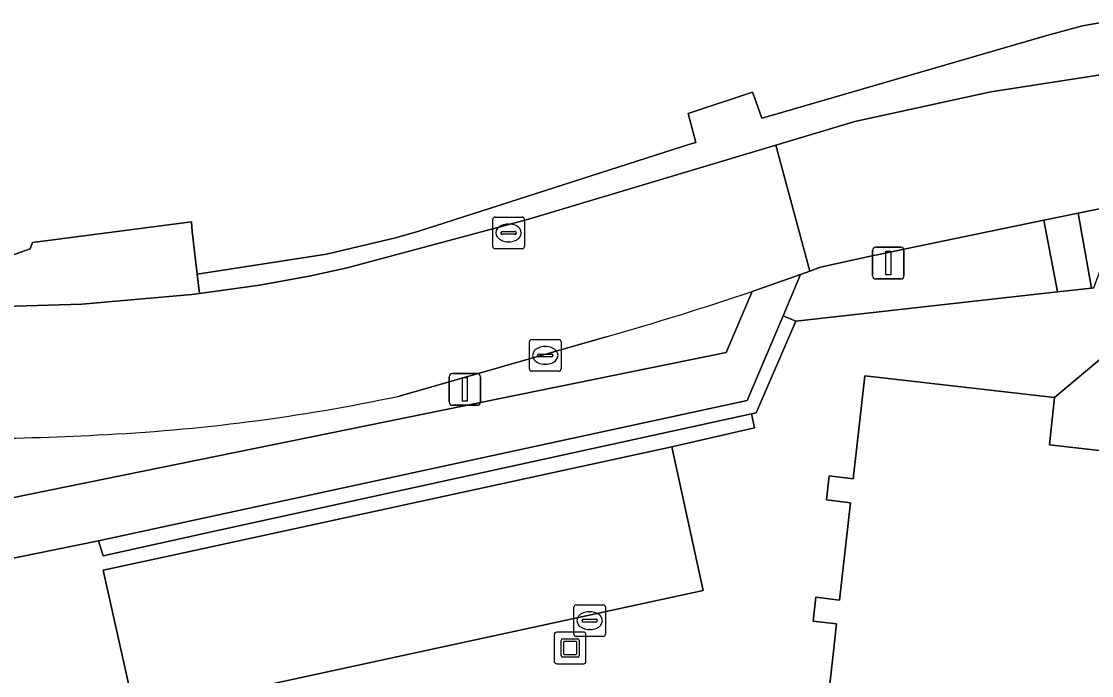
# Model space of a CAD drawing. Extents: x 161087 to 161926, y 382572 to 383873.
# Drawn here: x 161734.36 to 161768.16, y 383300.69 to 383321.35 of the extents above; entities that cross this region are included whole.
import ezdxf

# ---------------------------------------------------------------- set-up
doc = ezdxf.new("R2010")
doc.units = 0
for name, color, linetype in [('IMGEO_Berm_groen', 7, 'Continuous'), ('IMGEO_Erf', 7, 'Continuous'), ('IMGEO_Groenvoorziening', 7, 'Continuous'), ('IMGEO_Kolk', 7, 'Continuous'), ('IMGEO_Kunstobject', 7, 'Continuous'), ('IMGEO_Lichtmast', 7, 'Continuous'), ('IMGEO_Muur', 7, 'Continuous'), ('IMGEO_Pand', 7, 'Continuous'), ('IMGEO_Parkeervlak_halfverhard', 7, 'Continuous'), ('IMGEO_Rijbaan_lokaal_open', 7, 'Continuous'), ('IMGEO_Voetgangersgebied_open', 7, 'Continuous'), ('IMGEO_Voetpad_open', 7, 'Continuous')]:
    doc.layers.add(name, color=color, linetype=linetype)

msp = doc.modelspace()

# ---------------------------------------------------------------- linework, layer by layer
at = {"layer": 'IMGEO_Berm_groen'}
msp.add_lwpolyline([(161766.648, 383315.068), (161762.691, 383314.246), (161761.389, 383313.978), (161761.268, 383313.951), (161759.592, 383313.583), (161759.262, 383313.462), (161759.113, 383313.408), (161758.964, 383313.355), (161758.411, 383312.05), (161758.813, 383311.883), (161767.084, 383312.806)], close=True, dxfattribs=at)
at = {"layer": 'IMGEO_Erf'}
msp.add_lwpolyline([(161733.897, 383313.899), (161734.632, 383314.166), (161734.705, 383314.368), (161739.727, 383315.019), (161739.754, 383314.715), (161739.912, 383313.368), (161743.995, 383314), (161746.172, 383314.511), (161746.882, 383314.719), (161755.233, 383317.396), (161755.544, 383317.495), (161755.656, 383317.525), (161755.465, 383318.239), (161755.412, 383318.436), (161757.443, 383319.115), (161757.506, 383318.941), (161757.743, 383318.29), (161758.075, 383318.387), (161766.741, 383320.906), (161767.865, 383321.208), (161768.652, 383321.346)], dxfattribs=at)
at = {"layer": 'IMGEO_Groenvoorziening'}
msp.add_lwpolyline([(161768.61, 383315.476), (161767.735, 383315.294), (161768.153, 383312.925), (161768.226, 383312.933), (161768.507, 383313.718), (161768.928, 383314.428)], close=True, dxfattribs=at)
for points in [[(161715.577, 383305.487), (161711.631, 383303.923), (161712.542, 383301.927), (161756.619, 383310.896), (161757.435, 383312.822)], [(161769.98, 383311.985), (161766.986, 383309.473), (161766.83, 383307.979), (161783.824, 383306.041)], [(161752.827, 383311.392), (161746.292, 383309.517)], [(161736.942, 383304.026), (161739.043, 383304.477), (161754.904, 383307.914), (161757.508, 383308.52), (161757.42, 383308.961), (161740.366, 383305.229), (161736.939, 383304.474), (161736.793, 383304.947), (161735.449, 383304.674), (161718.798, 383301.292), (161713.377, 383300.115), (161715.834, 383294.849)], [(161716.005, 383294.757), (161718.374, 383295.283), (161717.444, 383299.789), (161717.577, 383299.823), (161727.719, 383302.021), (161728.588, 383298.011), (161728.693, 383297.525), (161737.957, 383299.501), (161736.942, 383304.026)]]:
    msp.add_lwpolyline(points, dxfattribs=at)
for centre, radius, start, end in [((161727.599, 383400.825), 92.923, 285.75305, 288.72831), ((161733.898, 383368.205), 59.982, 272.73908, 281.92523), ((161731.05, 383422.959), 114.81, 268.75154, 272.8525)]:
    msp.add_arc(centre, radius, start, end, dxfattribs=at)
at = {"layer": 'IMGEO_Kolk'}
for p, q in [((161749.244, 383314.242), (161749.244, 383315.094)), ((161749.319, 383315.168), (161750.171, 383315.168)), ((161750.245, 383315.094), (161750.245, 383314.242)), ((161749.546, 383314.711), (161749.944, 383314.711)), ((161749.732, 383314.948), (161749.757, 383314.948)), ((161749.503, 383314.662), (161749.503, 383314.674)), ((161749.941, 383314.625), (161749.543, 383314.625)), ((161749.755, 383314.388), (161749.73, 383314.388)), ((161749.987, 383314.674), (161749.987, 383314.662)), ((161750.171, 383314.168), (161749.319, 383314.168)), ((161750.403, 383310.376), (161750.403, 383311.228)), ((161750.478, 383311.302), (161751.33, 383311.302)), ((161750.891, 383311.082), (161750.916, 383311.082)), ((161751.404, 383311.228), (161751.404, 383310.376)), ((161750.662, 383310.796), (161750.662, 383310.808)), ((161751.1, 383310.759), (161750.702, 383310.759)), ((161750.705, 383310.845), (161751.103, 383310.845)), ((161751.146, 383310.808), (161751.146, 383310.796)), ((161751.33, 383310.302), (161750.478, 383310.302)), ((161750.914, 383310.522), (161750.889, 383310.522)), ((161751.879, 383302.929), (161752.731, 383302.929)), ((161751.804, 383302.003), (161751.804, 383302.855)), ((161752.292, 383302.709), (161752.317, 383302.709)), ((161752.805, 383302.855), (161752.805, 383302.003)), ((161752.063, 383302.423), (161752.063, 383302.435)), ((161752.501, 383302.386), (161752.103, 383302.386)), ((161752.106, 383302.472), (161752.504, 383302.472)), ((161752.547, 383302.435), (161752.547, 383302.423)), ((161752.731, 383301.929), (161751.879, 383301.929)), ((161752.315, 383302.149), (161752.29, 383302.149))]:
    msp.add_line(p, q, dxfattribs=at)
for points in [[(161749.244, 383314.242), (161749.244, 383315.094)], [(161749.319, 383315.168), (161750.171, 383315.168)], [(161750.245, 383315.094), (161750.245, 383314.242)], [(161750.171, 383314.168), (161749.319, 383314.168)], [(161750.403, 383310.376), (161750.403, 383311.228)], [(161750.478, 383311.302), (161751.33, 383311.302)], [(161751.404, 383311.228), (161751.404, 383310.376)], [(161751.33, 383310.302), (161750.478, 383310.302)], [(161751.879, 383302.929), (161752.731, 383302.929)], [(161751.804, 383302.003), (161751.804, 383302.855)], [(161752.805, 383302.855), (161752.805, 383302.003)], [(161752.731, 383301.929), (161751.879, 383301.929)]]:
    msp.add_lwpolyline(points, dxfattribs=at)
for centre, radius, start, end in [((161749.321, 383315.092), 0.0765, 91.552, 178.448), ((161749.321, 383315.092), 0.0765, 91.552, 178.448), ((161750.169, 383315.092), 0.0765, 1.552, 88.448), ((161750.169, 383315.092), 0.0765, 1.552, 88.448), ((161749.543, 383314.671), 0.0403, 85.8775, 175.7526), ((161749.948, 383314.673), 0.0386, 1.7309, 96.639), ((161749.54, 383314.661), 0.0366, 178.938, 274.7102), ((161749.944, 383314.668), 0.043, 264.8664, 352.4533), ((161749.321, 383314.244), 0.0765, 181.552, 268.448), ((161749.321, 383314.244), 0.0765, 181.552, 268.448), ((161750.169, 383314.244), 0.0765, 271.552, 358.448), ((161750.169, 383314.244), 0.0765, 271.552, 358.448), ((161750.48, 383311.226), 0.0765, 91.552, 178.448), ((161750.48, 383311.226), 0.0765, 91.552, 178.448), ((161751.328, 383311.226), 0.0765, 1.552, 88.448), ((161751.328, 383311.226), 0.0765, 1.552, 88.448), ((161750.702, 383310.805), 0.0403, 85.8775, 175.7526), ((161750.699, 383310.795), 0.0366, 178.938, 274.7102), ((161751.103, 383310.802), 0.043, 264.8664, 352.4533), ((161751.107, 383310.807), 0.0386, 1.7309, 96.639), ((161750.48, 383310.378), 0.0765, 181.552, 268.448), ((161750.48, 383310.378), 0.0765, 181.552, 268.448), ((161751.328, 383310.378), 0.0765, 271.552, 358.448), ((161751.328, 383310.378), 0.0765, 271.552, 358.448), ((161751.881, 383302.853), 0.0765, 91.552, 178.448), ((161751.881, 383302.853), 0.0765, 91.552, 178.448), ((161752.729, 383302.853), 0.0765, 1.552, 88.448), ((161752.729, 383302.853), 0.0765, 1.552, 88.448), ((161752.103, 383302.432), 0.0403, 85.8775, 175.7526), ((161752.1, 383302.422), 0.0366, 178.938, 274.7102), ((161752.504, 383302.429), 0.043, 264.8664, 352.4533), ((161752.508, 383302.434), 0.0386, 1.7309, 96.639), ((161751.881, 383302.005), 0.0765, 181.552, 268.448), ((161751.881, 383302.005), 0.0765, 181.552, 268.448), ((161752.729, 383302.005), 0.0765, 271.552, 358.448), ((161752.729, 383302.005), 0.0765, 271.552, 358.448)]:
    msp.add_arc(centre, radius, start, end, dxfattribs=at)
for centre, major_axis, ratio, start_param, end_param in [((161749.731, 383314.668), (-0.387, 0.002), 0.722429, 4.712389, 7.853982), ((161749.756, 383314.668), (-0.39, 0.002), 0.717154, 1.570796, 4.712389), ((161750.89, 383310.802), (-0.387, 0.002), 0.722429, 4.712389, 7.853982), ((161750.915, 383310.802), (-0.39, 0.002), 0.717154, 1.570796, 4.712389), ((161752.291, 383302.429), (-0.387, 0.002), 0.722429, 4.712389, 7.853982), ((161752.316, 383302.429), (-0.39, 0.002), 0.717154, 1.570796, 4.712389)]:
    msp.add_ellipse(centre, major_axis=major_axis, ratio=ratio, start_param=start_param, end_param=end_param, dxfattribs=at)
at = {"layer": 'IMGEO_Kunstobject'}
for p, q in [((161751.189, 383301.983), (161751.189, 383301.142)), ((161751.189, 383301.983), (161751.189, 383301.142)), ((161752.105, 383302.067), (161751.264, 383302.067)), ((161752.105, 383302.067), (161751.264, 383302.067)), ((161751.453, 383301.855), (161751.927, 383301.855)), ((161752.189, 383301.151), (161752.189, 383301.992)), ((161752.189, 383301.151), (161752.189, 383301.992)), ((161751.403, 383301.331), (161751.403, 383301.805)), ((161751.483, 383301.755), (161751.483, 383301.381)), ((161751.877, 383301.775), (161751.503, 383301.775)), ((161751.897, 383301.381), (161751.897, 383301.755)), ((161751.977, 383301.805), (161751.977, 383301.331)), ((161751.927, 383301.281), (161751.453, 383301.281)), ((161751.503, 383301.361), (161751.877, 383301.361)), ((161751.273, 383301.067), (161752.114, 383301.067)), ((161751.273, 383301.067), (161752.114, 383301.067))]:
    msp.add_line(p, q, dxfattribs=at)
for centre, radius, start, end in [((161751.267, 383301.989), 0.0779, 92.4484, 184.2845), ((161751.267, 383301.989), 0.0779, 92.4484, 184.2845), ((161751.453, 383301.805), 0.05, 90, 180), ((161751.927, 383301.805), 0.05, 360, 90), ((161752.111, 383301.989), 0.0779, 2.4484, 94.2845), ((161752.111, 383301.989), 0.0779, 2.4484, 94.2845), ((161751.503, 383301.755), 0.02, 90, 180), ((161751.877, 383301.755), 0.02, 360, 90), ((161751.453, 383301.331), 0.05, 180, 270), ((161751.503, 383301.381), 0.02, 180, 270), ((161751.877, 383301.381), 0.02, 270, 0), ((161751.927, 383301.331), 0.05, 270, 0), ((161751.267, 383301.145), 0.0779, 182.4484, 274.2845), ((161751.267, 383301.145), 0.0779, 182.4484, 274.2845), ((161752.111, 383301.145), 0.0779, 272.4484, 4.2845), ((161752.111, 383301.145), 0.0779, 272.4484, 4.2845)]:
    msp.add_arc(centre, radius, start, end, dxfattribs=at)
at = {"layer": 'IMGEO_Lichtmast'}
for p, q in [((161761.241, 383313.316), (161761.241, 383314.116)), ((161761.241, 383314.116), (161761.241, 383313.316)), ((161761.341, 383314.216), (161762.131, 383314.216)), ((161762.131, 383314.216), (161761.341, 383314.216)), ((161762.231, 383314.116), (161762.231, 383313.316)), ((161762.231, 383313.316), (161762.231, 383314.116)), ((161762.131, 383313.216), (161761.341, 383313.216)), ((161761.341, 383313.216), (161762.131, 383313.216)), ((161747.87, 383309.328), (161747.87, 383310.128)), ((161747.87, 383310.128), (161747.87, 383309.328)), ((161747.97, 383310.228), (161748.76, 383310.228)), ((161748.76, 383310.228), (161747.97, 383310.228)), ((161748.86, 383310.128), (161748.86, 383309.328)), ((161748.86, 383309.328), (161748.86, 383310.128)), ((161748.76, 383309.228), (161747.97, 383309.228)), ((161747.97, 383309.228), (161748.76, 383309.228))]:
    msp.add_line(p, q, dxfattribs=at)
for points in [[(161761.661, 383314.091), (161761.811, 383314.091), (161761.811, 383313.341), (161761.661, 383313.341), (161761.661, 383314.091)], [(161748.29, 383310.103), (161748.44, 383310.103), (161748.44, 383309.353), (161748.29, 383309.353), (161748.29, 383310.103)]]:
    msp.add_lwpolyline(points, dxfattribs=at)
for centre, start, end in [((161761.341, 383314.116), 90, 180), ((161761.341, 383314.116), 90, 180), ((161762.131, 383314.116), 0, 90), ((161762.131, 383314.116), 360, 90), ((161761.341, 383313.316), 180, 270), ((161761.341, 383313.316), 180, 270), ((161762.131, 383313.316), 270, 0), ((161762.131, 383313.316), 270, 0), ((161747.97, 383310.128), 90, 180), ((161747.97, 383310.128), 90, 180), ((161748.76, 383310.128), 0, 90), ((161748.76, 383310.128), 360, 90), ((161747.97, 383309.328), 180, 270), ((161747.97, 383309.328), 180, 270), ((161748.76, 383309.328), 270, 0), ((161748.76, 383309.328), 270, 0)]:
    msp.add_arc(centre, 0.1, start, end, dxfattribs=at)
at = {"layer": 'IMGEO_Muur'}
msp.add_lwpolyline([(161757.42, 383308.961), (161757.564, 383308.993), (161758.813, 383311.883), (161758.411, 383312.05), (161757.278, 383309.374), (161736.793, 383304.947), (161736.939, 383304.474), (161740.366, 383305.229)], close=True, dxfattribs=at)
at = {"layer": 'IMGEO_Pand'}
msp.add_lwpolyline([(161783.824, 383306.041), (161766.83, 383307.979), (161766.986, 383309.473), (161760.992, 383310.161), (161760.728, 383307.818), (161760.625, 383306.903), (161759.869, 383306.998), (161759.783, 383306.242), (161760.541, 383306.152), (161760.193, 383303.08), (161759.45, 383303.174), (161759.358, 383302.418), (161760.105, 383302.327), (161759.993, 383301.363), (161759.748, 383299.228), (161759.734, 383299.081), (161760.469, 383298.997), (161765.735, 383298.391), (161765.801, 383298.967), (161783.311, 383296.964)], dxfattribs=at)
at = {"layer": 'IMGEO_Parkeervlak_halfverhard'}
msp.add_lwpolyline([(161754.904, 383307.914), (161739.043, 383304.477), (161736.942, 383304.026), (161737.957, 383299.501), (161755.887, 383303.379)], close=True, dxfattribs=at)
at = {"layer": 'IMGEO_Rijbaan_lokaal_open'}
for points in [[(161769.727, 383319.864), (161764.973, 383319.127), (161760.674, 383318.183), (161758.179, 383317.436), (161759.262, 383313.462), (161759.592, 383313.583), (161761.268, 383313.951), (161761.389, 383313.978), (161762.691, 383314.246), (161766.648, 383315.068), (161767.735, 383315.294), (161768.61, 383315.476)], [(161757.435, 383312.822), (161758.964, 383313.355), (161759.113, 383313.408), (161759.262, 383313.462), (161758.179, 383317.436), (161750.337, 383315.088), (161744.652, 383313.565), (161743.449, 383313.301), (161741.88, 383313.024), (161739.983, 383312.76), (161739.744, 383312.727), (161736.264, 383312.423), (161733.443, 383312.335), (161732.127, 383312.294), (161727.44, 383312.347), (161723.125, 383312.535)], [(161746.292, 383309.517), (161752.827, 383311.392)]]:
    msp.add_lwpolyline(points, dxfattribs=at)
for centre, radius, start, end in [((161727.599, 383400.825), 92.923, 285.75305, 288.72831), ((161733.898, 383368.205), 59.982, 272.73908, 281.92523), ((161731.05, 383422.959), 114.81, 268.75154, 272.8525)]:
    msp.add_arc(centre, radius, start, end, dxfattribs=at)
at = {"layer": 'IMGEO_Voetgangersgebied_open'}
for points in [[(161768.226, 383312.933), (161768.153, 383312.925), (161767.084, 383312.806), (161758.813, 383311.883), (161757.564, 383308.993), (161757.42, 383308.961), (161757.508, 383308.52), (161754.904, 383307.914), (161755.887, 383303.379), (161737.957, 383299.501), (161728.693, 383297.525)], [(161719.599, 383289.632), (161754.927, 383297.301), (161756.013, 383297.51), (161759.505, 383297.132), (161759.734, 383299.081), (161759.748, 383299.228), (161759.993, 383301.363), (161760.105, 383302.327), (161759.358, 383302.418), (161759.45, 383303.174), (161760.193, 383303.08), (161760.541, 383306.152), (161759.783, 383306.242), (161759.869, 383306.998), (161760.625, 383306.903), (161760.728, 383307.818), (161760.992, 383310.161), (161766.986, 383309.473), (161769.98, 383311.985)]]:
    msp.add_lwpolyline(points, dxfattribs=at)
at = {"layer": 'IMGEO_Voetpad_open'}
for points in [[(161768.652, 383321.346), (161767.865, 383321.208), (161766.741, 383320.906), (161758.075, 383318.387), (161757.743, 383318.29), (161757.506, 383318.941), (161757.443, 383319.115), (161755.412, 383318.436), (161755.465, 383318.239), (161755.656, 383317.525), (161755.544, 383317.495), (161755.233, 383317.396), (161746.882, 383314.719), (161746.172, 383314.511), (161743.995, 383314), (161739.912, 383313.368), (161739.983, 383312.76), (161741.88, 383313.024), (161743.449, 383313.301), (161744.652, 383313.565), (161750.337, 383315.088), (161758.179, 383317.436), (161760.674, 383318.183), (161764.973, 383319.127), (161769.727, 383319.864)], [(161757.278, 383309.374), (161758.411, 383312.05), (161758.964, 383313.355), (161757.435, 383312.822), (161756.619, 383310.896), (161712.542, 383301.927), (161711.631, 383303.923), (161708.856, 383302.827)], [(161707.859, 383300.221), (161708.413, 383299.07), (161710.989, 383299.596), (161713.377, 383300.115), (161718.798, 383301.292), (161735.449, 383304.674), (161736.793, 383304.947), (161757.278, 383309.374)]]:
    msp.add_lwpolyline(points, dxfattribs=at)
for points in [[(161767.735, 383315.294), (161766.648, 383315.068), (161767.084, 383312.806), (161768.153, 383312.925)], [(161739.754, 383314.715), (161739.727, 383315.019), (161734.705, 383314.368), (161734.632, 383314.166), (161733.897, 383313.899), (161733.695, 383313.598), (161733.503, 383313.136), (161733.423, 383312.98), (161733.443, 383312.335), (161736.264, 383312.423), (161739.744, 383312.727), (161739.983, 383312.76), (161739.912, 383313.368)]]:
    msp.add_lwpolyline(points, close=True, dxfattribs=at)

doc.saveas('drawing.dxf')
